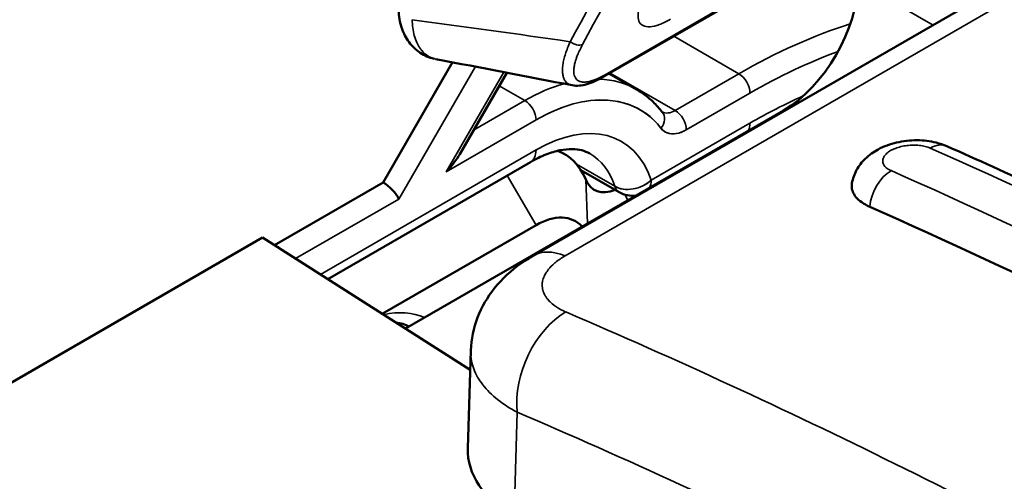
# Model space of a CAD drawing. Header units: millimetres. Extents: x 0 to 14369, y -869 to 2970.
# Tile 589 of 656: x 3638 to 3656, y 1488 to 1497. Entities that reach past the tile are written whole.
import ezdxf

# ---------------------------------------------------------------- set-up
doc = ezdxf.new("R2010")
doc.units = ezdxf.units.MM
doc.header["$LTSCALE"] = 10
doc.layers.add('Sichtbar (ISO)', color=7, linetype='Continuous', lineweight=50)
doc.layers.add('Sichtbar schmal (ISO)', color=7, linetype='Continuous', lineweight=35)

msp = doc.modelspace()

# ---------------------------------------------------------------- linework, layer by layer
at = {"layer": 'Sichtbar (ISO)'}
for p, q in [((3647.519, 1492.42), (3660.247, 1499.769)), ((3655.262, 1499.522), (3648.85, 1495.82)), ((3646.362, 1496.753), (3646.362, 1496.753)), ((3647.422, 1496.604), (3647.422, 1496.604)), ((3647.422, 1496.604), (3647.422, 1496.604)), ((3647.805, 1496.55), (3647.805, 1496.55)), ((3647.805, 1496.55), (3647.805, 1496.55)), ((3645.984, 1496.099), (3644.665, 1493.814)), ((3646.122, 1494.352), (3647.016, 1495.901)), ((3646.122, 1494.352), (3647.016, 1495.901)), ((3649.485, 1495.58), (3648.96, 1495.883)), ((3649.485, 1495.58), (3648.96, 1495.883)), ((3645.089, 1491.035), (3652.274, 1495.183)), ((3647.997, 1494.418), (3648.115, 1494.35)), ((3647.468, 1494.202), (3643.613, 1491.976)), ((3647.468, 1494.202), (3643.613, 1491.976)), ((3648.422, 1494.05), (3649.155, 1493.627)), ((3648.422, 1494.05), (3649.155, 1493.627)), ((3644.665, 1493.814), (3642.6, 1492.622)), ((3647.572, 1493.002), (3644.65, 1491.315)), ((3642.374, 1492.766), (3635.788, 1488.963)), ((3646.321, 1490.249), (3642.374, 1492.766)), ((3646.332, 1490.617), (3646.275, 1488.76)), ((3646.332, 1490.617), (3646.332, 1490.617))]:
    msp.add_line(p, q, dxfattribs=at)
msp.add_arc((3649.405, 1494.06), 0.5, 240, 277.5853, dxfattribs=at)
msp.add_arc((3649.405, 1494.06), 0.5, 240, 277.5853, dxfattribs=at)
for centre, major_axis, ratio, start_param, end_param in [((3652.274, 1496.816), (-1, -1.732), 0.57735, 0.785398, 2.356194), ((3648.75, 1495.993), (0.1, -0.173), 0.57735, 6.282714, 6.283185), ((3645.653, 1494.139), (-0.528, -0.528), 0.317837, 1.655756, 2.271235), ((3645.653, 1494.139), (-0.528, -0.528), 0.317837, 1.655756, 2.271235), ((3646.865, 1492.185), (1.25, 2.165), 0.57735, 5.862994, 6.38757), ((3644.753, 1493.62), (0.219, -0.219), 0.317837, 0.700439, 2.271235), ((3644.753, 1493.62), (-0.219, 0.219), 0.317837, 3.842032, 5.412828), ((3649.176, 1494.541), (-0.5, -0.866), 0.57735, 5.862994, 6.923639), ((3647.572, 1491.777), (0.75, 1.299), 0.57735, 6.097265, 7.068583), ((3666.893, 1357.398), (-79.199, 137.176), 0.57735, 5.535337, 5.613933), ((3648.269, 1491.121), (-0.75, 1.299), 0.57735, 0, 0.000009), ((3649.273, 1488.667), (-2.999, 0.092), 0.597148, 0, 0.803471)]:
    msp.add_ellipse(centre, major_axis=major_axis, ratio=ratio, start_param=start_param, end_param=end_param, dxfattribs=at)
for points, knots in [([(3645.635, 1496.167), (3645.542, 1496.189), (3645.45, 1496.227), (3645.288, 1496.334), (3645.216, 1496.403), (3645.099, 1496.561), (3645.053, 1496.651), (3644.983, 1496.857), (3644.964, 1496.977), (3644.96, 1497.119), (3644.96, 1497.14), (3644.961, 1497.16)], [0.0036528, 0.0036528, 0.0036528, 0.0036528, 0.0365222, 0.0365222, 0.0696414, 0.0696414, 0.1040063, 0.1040063, 0.1445002, 0.1445002, 0.1510925, 0.1510925, 0.1510925, 0.1510925]), ([(3648.85, 1495.82), (3648.742, 1495.757), (3648.637, 1495.71), (3648.443, 1495.654), (3648.349, 1495.644), (3648.261, 1495.661)], [0, 0, 0, 0, 0.04450751, 0.04450751, 0.08626756, 0.08626756, 0.08626756, 0.08626756]), ([(3649.485, 1495.58), (3649.522, 1495.559), (3649.558, 1495.536), (3649.63, 1495.487), (3649.664, 1495.461), (3649.731, 1495.406), (3649.764, 1495.377), (3649.827, 1495.317), (3649.857, 1495.286), (3649.916, 1495.221), (3649.944, 1495.187), (3649.971, 1495.152)], [5.4977871, 5.4977871, 5.4977871, 5.4977871, 5.5440144, 5.5440144, 5.5902417, 5.5902417, 5.6364689, 5.6364689, 5.6826962, 5.6826962, 5.7289235, 5.7289235, 5.7289235, 5.7289235]), ([(3649.485, 1495.58), (3649.522, 1495.559), (3649.558, 1495.536), (3649.63, 1495.487), (3649.664, 1495.461), (3649.731, 1495.406), (3649.764, 1495.377), (3649.827, 1495.317), (3649.857, 1495.286), (3649.916, 1495.221), (3649.944, 1495.187), (3649.971, 1495.152)], [5.4977871, 5.4977871, 5.4977871, 5.4977871, 5.5440144, 5.5440144, 5.5902417, 5.5902417, 5.6364689, 5.6364689, 5.6826962, 5.6826962, 5.7289235, 5.7289235, 5.7289235, 5.7289235]), ([(3653.576, 1493.799), (3653.592, 1493.887), (3653.622, 1493.973), (3653.708, 1494.13), (3653.764, 1494.202), (3653.901, 1494.335), (3653.984, 1494.394), (3654.181, 1494.5), (3654.3, 1494.543), (3654.549, 1494.602), (3654.684, 1494.617), (3654.938, 1494.615), (3655.062, 1494.601), (3655.247, 1494.554), (3655.314, 1494.532), (3655.378, 1494.503)], [0, 0, 0, 0, 0.0280732, 0.0280732, 0.0564993, 0.0564993, 0.0886068, 0.0886068, 0.1267456, 0.1267456, 0.1661979, 0.1661979, 0.2036046, 0.2036046, 0.2259116, 0.2259116, 0.2259116, 0.2259116]), ([(3655.378, 1494.503), (3655.964, 1494.244), (3656.549, 1493.979), (3657.722, 1493.439), (3658.309, 1493.163), (3659.483, 1492.6), (3660.071, 1492.313), (3661.246, 1491.728), (3661.834, 1491.43), (3663.011, 1490.824), (3663.599, 1490.515), (3664.188, 1490.2)], [6.13213271, 6.13213271, 6.13213271, 6.13213271, 6.1478519, 6.1478519, 6.16357109, 6.16357109, 6.17929028, 6.17929028, 6.19500947, 6.19500947, 6.21072866, 6.21072866, 6.21072866, 6.21072866]), ([(3648.593, 1494.363), (3648.547, 1494.389), (3648.498, 1494.41), (3648.387, 1494.439), (3648.325, 1494.447), (3648.187, 1494.449), (3648.11, 1494.442), (3647.944, 1494.408), (3647.855, 1494.382), (3647.667, 1494.308), (3647.569, 1494.26), (3647.468, 1494.202)], [0.7853982, 0.7853982, 0.7853982, 0.7853982, 0.9424778, 0.9424778, 1.0995574, 1.0995574, 1.2566371, 1.2566371, 1.4137167, 1.4137167, 1.5707963, 1.5707963, 1.5707963, 1.5707963]), ([(3648.593, 1494.363), (3648.547, 1494.389), (3648.498, 1494.41), (3648.387, 1494.439), (3648.325, 1494.447), (3648.187, 1494.449), (3648.11, 1494.442), (3647.944, 1494.408), (3647.855, 1494.382), (3647.667, 1494.308), (3647.569, 1494.26), (3647.468, 1494.202)], [0.7853982, 0.7853982, 0.7853982, 0.7853982, 0.9424778, 0.9424778, 1.0995574, 1.0995574, 1.2566371, 1.2566371, 1.4137167, 1.4137167, 1.5707963, 1.5707963, 1.5707963, 1.5707963]), ([(3653.913, 1493.351), (3653.857, 1493.376), (3653.806, 1493.405), (3653.718, 1493.467), (3653.681, 1493.501), (3653.597, 1493.604), (3653.57, 1493.678), (3653.572, 1493.77), (3653.574, 1493.784), (3653.576, 1493.799)], [0.000001, 0.000001, 0.000001, 0.000001, 0.0241718, 0.0241718, 0.0485059, 0.0485059, 0.093991, 0.093991, 0.1026465, 0.1026465, 0.1026465, 0.1026465]), ([(3646.332, 1490.617), (3646.339, 1490.832), (3646.383, 1491.047), (3646.537, 1491.445), (3646.647, 1491.632), (3646.925, 1491.981), (3647.101, 1492.141), (3647.366, 1492.328), (3647.441, 1492.375), (3647.519, 1492.42)], [0, 0, 0, 0, 0.0683074, 0.0683074, 0.1367164, 0.1367164, 0.2129712, 0.2129712, 0.2415074, 0.2415074, 0.2415074, 0.2415074]), ([(3755.304, 1489.847), (3731.733, 1476.238), (3708.109, 1462.658), (3666.194, 1438.664), (3647.923, 1428.24), (3629.622, 1417.833)], [0, 0, 0, 0, 10.000026, 10.000026, 17.703217, 17.703217, 17.703217, 17.703217])]:
    msp.add_open_spline(points, degree=3, knots=knots, dxfattribs=at)
for points in [[(3645.667, 1496.161), (3645.668, 1496.16), (3645.669, 1496.16), (3645.67, 1496.16)], [(3648.261, 1495.661), (3647.398, 1495.828), (3646.534, 1495.994), (3645.67, 1496.159)], [(3645.161, 1491.076), (3645.085, 1491.115), (3645, 1491.14), (3644.905, 1491.152)]]:
    msp.add_open_spline(points, degree=3, dxfattribs=at)
at = {"layer": 'Sichtbar schmal (ISO)'}
for p, q in [((3648.123, 1492.418), (3660.851, 1499.767)), ((3655.296, 1499.565), (3648.884, 1495.863)), ((3655.118, 1496.807), (3653.688, 1497.633)), ((3646.362, 1496.753), (3646.362, 1496.753)), ((3646.809, 1496.69), (3646.809, 1496.69)), ((3646.809, 1496.69), (3646.809, 1496.69)), ((3647.364, 1496.613), (3647.364, 1496.613)), ((3647.364, 1496.613), (3647.364, 1496.613)), ((3650.19, 1496.593), (3651.425, 1495.88)), ((3651.425, 1495.88), (3650.19, 1496.593)), ((3645.984, 1496.099), (3644.665, 1493.814)), ((3646.419, 1496.016), (3644.965, 1493.497)), ((3644.965, 1493.497), (3646.419, 1496.016)), ((3645.865, 1494.017), (3646.959, 1495.912)), ((3646.959, 1495.912), (3645.865, 1494.017)), ((3650.215, 1495.182), (3648.98, 1495.895)), ((3648.98, 1495.895), (3650.215, 1495.182)), ((3651.425, 1495.88), (3650.215, 1495.182)), ((3650.215, 1495.182), (3651.425, 1495.88)), ((3646.872, 1495.651), (3647.36, 1495.37)), ((3647.36, 1495.37), (3646.872, 1495.651)), ((3650.428, 1494.814), (3651.638, 1495.513)), ((3651.638, 1495.513), (3650.428, 1494.814)), ((3647.36, 1495.37), (3646.385, 1494.807)), ((3646.385, 1494.807), (3647.36, 1495.37)), ((3652.274, 1495.183), (3652.289, 1495.174)), ((3645.865, 1494.017), (3647.572, 1495.002)), ((3647.572, 1495.002), (3645.865, 1494.017)), ((3651.638, 1494.941), (3649.758, 1493.856)), ((3649.758, 1493.856), (3651.638, 1494.941)), ((3647.572, 1494.431), (3643.474, 1492.065)), ((3643.474, 1492.065), (3647.572, 1494.431)), ((3649.068, 1493.74), (3648.341, 1494.16)), ((3648.341, 1494.16), (3649.068, 1493.74)), ((3647.572, 1493.002), (3647.026, 1493.947)), ((3644.665, 1493.814), (3642.6, 1492.622)), ((3648.552, 1493.034), (3648.516, 1493.868)), ((3649.319, 1493.477), (3649.258, 1493.582)), ((3643.003, 1492.365), (3644.965, 1493.497)), ((3644.965, 1493.497), (3643.003, 1492.365)), ((3647.214, 1489.445), (3647.152, 1487.442))]:
    msp.add_line(p, q, dxfattribs=at)
for centre, major_axis, ratio, start_param, end_param in [((3651.425, 1484.857), (-6.75, -11.691), 0.57735, 3.703301, 3.926991), ((3651.425, 1484.857), (6.75, 11.691), 0.57735, 0.561709, 0.785398), ((3651.638, 1484.735), (-6.6, -11.432), 0.57735, 3.746752, 3.926991), ((3651.638, 1484.735), (6.6, 11.432), 0.57735, 0.605159, 0.785398), ((3648.75, 1495.993), (0.1, -0.173), 0.57735, 0, 0.453817), ((3651.425, 1495.635), (0.15, -0.26), 0.57735, 0.785398, 2.356194), ((3651.425, 1495.635), (-0.15, 0.26), 0.57735, 3.926991, 5.497787), ((3647.36, 1491.9), (-2.125, -3.681), 0.57735, 3.676912, 3.926991), ((3647.36, 1491.9), (2.125, 3.681), 0.57735, 0.53532, 0.785398), ((3647.36, 1491.9), (2.125, 3.681), 0.57735, 0, 0.295403), ((3647.36, 1491.9), (2.125, 3.681), 0.57735, 0, 0.295403), ((3647.572, 1491.777), (1.975, 3.421), 0.57735, 6.052049, 7.068583), ((3651.638, 1484.735), (6.25, 10.825), 0.57735, 0.670723, 0.785398), ((3651.638, 1484.735), (-6.25, -10.825), 0.57735, 3.812316, 3.926991), ((3647.36, 1495.125), (0.15, -0.26), 0.57735, 0.785398, 2.356194), ((3647.36, 1495.125), (-0.15, 0.26), 0.57735, 3.926991, 5.497787), ((3649.734, 1494.968), (0.237, 0.184), 0.794783, 5.025696, 6.283185), ((3649.734, 1494.968), (0.237, 0.184), 0.794783, 5.025694, 6.283185), ((3650.215, 1495.59), (-0.25, -0.433), 0.57735, 0.017285, 0.785398), ((3650.215, 1495.59), (-0.25, -0.433), 0.57735, 0.017285, 0.785398), ((3650.215, 1494.937), (0.15, -0.26), 0.57735, 0.785398, 2.356194), ((3650.215, 1494.937), (0.15, -0.26), 0.57735, 0.785398, 2.356194), ((3647.572, 1491.777), (1.625, 2.815), 0.57735, 5.810554, 7.068583), ((3647.572, 1491.777), (1.625, 2.815), 0.57735, 5.810554, 7.068583), ((3651.284, 1495.145), (0.25, -0.433), 0.57735, 0.391211, 0.785398), ((3651.284, 1495.145), (0.25, -0.433), 0.57735, 0.391211, 0.785398), ((3655.115, 1493.909), (0.263, 0.594), 0.640367, 0, 0.720175), ((3647.218, 1494.635), (0.25, -0.433), 0.57735, 0, 0.785398), ((3647.218, 1494.635), (0.25, -0.433), 0.57735, 0, 0.785398), ((3647.218, 1491.981), (1.375, 2.382), 0.57735, 5.810554, 6.283185), ((3647.218, 1491.981), (1.375, 2.382), 0.57735, 5.810554, 6.283185), ((3668.082, 1358.085), (-79.449, 137.609), 0.57735, 5.535337, 5.613933), ((3654.373, 1493.48), (-0.263, -0.594), 0.640367, 3.861768, 5.199696), ((3667.34, 1357.656), (79.449, -137.609), 0.57735, 2.393745, 2.472341), ((3649.405, 1494.06), (-0.474, -0.158), 0.726987, 0.572, 2.142796), ((3649.405, 1494.06), (0.474, 0.158), 0.726987, 3.713592, 5.284389), ((3649.405, 1494.06), (0.25, -0.433), 0.57735, 0.391211, 0.785398), ((3649.405, 1494.06), (0.25, -0.433), 0.57735, 0.391211, 0.785398), ((3649.405, 1494.06), (-0.25, -0.433), 0.57735, 5.810554, 6.283185), ((3649.405, 1494.06), (-0.25, -0.433), 0.57735, 5.810554, 6.283185), ((3648.269, 1491.121), (-0.75, 1.299), 0.57735, 5.635469, 6.283185), ((3644.036, 1488.552), (1.525, 2.641), 0.57735, 0.067045, 0.485117), ((3648.274, 1490.058), (-0.591, -1.379), 0.646319, 3.854265, 5.424963), ((3662.435, 1354.824), (79.199, -137.176), 0.57735, 2.371938, 2.484179), ((3661.374, 1354.212), (78.449, -135.877), 0.57735, 2.371938, 2.484179)]:
    msp.add_ellipse(centre, major_axis=major_axis, ratio=ratio, start_param=start_param, end_param=end_param, dxfattribs=at)
for points in [[(3648.221, 1496.49), (3649.317, 1498.513), (3650.552, 1500.593), (3651.876, 1502.696)], [(3652.078, 1502.638), (3650.763, 1500.537), (3649.537, 1498.457), (3648.454, 1496.435)], [(3629.294, 1426.061), (3671.422, 1449.97), (3713.382, 1473.989), (3755.174, 1498.118)], [(3649.672, 1497.449), (3649.625, 1497.366), (3649.552, 1497.213), (3649.502, 1497.017), (3649.517, 1496.871), (3649.596, 1496.786), (3649.731, 1496.765), (3649.911, 1496.807), (3650.051, 1496.873), (3650.126, 1496.917)], [(3645.217, 1496.909), (3646.217, 1496.774), (3647.219, 1496.635), (3648.221, 1496.49)]]:
    msp.add_open_spline(points, degree=3, dxfattribs=at)
for points, knots in [([(3645.217, 1496.909), (3645.22, 1496.801), (3645.234, 1496.699), (3645.259, 1496.608), (3645.272, 1496.562), (3645.288, 1496.518), (3645.306, 1496.478), (3645.323, 1496.44), (3645.342, 1496.405), (3645.363, 1496.372), (3645.375, 1496.354), (3645.388, 1496.337), (3645.402, 1496.32), (3645.437, 1496.278), (3645.477, 1496.243), (3645.522, 1496.216), (3645.524, 1496.215), (3645.526, 1496.213), (3645.528, 1496.212), (3645.571, 1496.187), (3645.617, 1496.17), (3645.667, 1496.161)], [0, 0, 0, 0, 0.1666667, 0.1666667, 0.1666667, 0.2524936, 0.2524936, 0.2524936, 0.3333333, 0.3333333, 0.3333333, 0.3795349, 0.3795349, 0.3795349, 0.5, 0.5, 0.5, 0.5057527, 0.5057527, 0.5057527, 0.6209553, 0.6209553, 0.6209553, 0.6209553]), ([(3648.261, 1495.661), (3648.247, 1495.664), (3648.19, 1495.679), (3648.132, 1495.725), (3648.093, 1495.805), (3648.076, 1495.877), (3648.072, 1495.958), (3648.08, 1496.051), (3648.1, 1496.151), (3648.14, 1496.294), (3648.185, 1496.41), (3648.221, 1496.49)], [0.3378283, 0.3378283, 0.3378283, 0.3378283, 0.375, 0.5, 0.5625, 0.625, 0.6875, 0.75, 0.8125, 0.875, 1, 1, 1, 1]), ([(3648.221, 1496.49), (3648.237, 1496.478), (3648.257, 1496.466), (3648.277, 1496.456), (3648.298, 1496.445), (3648.321, 1496.437), (3648.343, 1496.432), (3648.364, 1496.427), (3648.386, 1496.425), (3648.405, 1496.425), (3648.424, 1496.426), (3648.441, 1496.429), (3648.454, 1496.435)], [0, 0, 0, 0, 0.249339, 0.249339, 0.249339, 0.5, 0.5, 0.5, 0.751039, 0.751039, 0.751039, 1, 1, 1, 1]), ([(3648.454, 1496.435), (3648.416, 1496.364), (3648.386, 1496.298), (3648.362, 1496.238), (3648.353, 1496.217), (3648.345, 1496.196), (3648.338, 1496.176), (3648.335, 1496.166), (3648.331, 1496.156), (3648.328, 1496.146), (3648.319, 1496.116), (3648.311, 1496.088), (3648.305, 1496.061), (3648.299, 1496.033), (3648.294, 1496.007), (3648.292, 1495.982), (3648.291, 1495.979), (3648.291, 1495.976), (3648.291, 1495.973), (3648.289, 1495.952), (3648.289, 1495.931), (3648.29, 1495.912), (3648.291, 1495.89), (3648.294, 1495.87), (3648.299, 1495.851), (3648.301, 1495.843), (3648.304, 1495.835), (3648.307, 1495.827), (3648.311, 1495.818), (3648.315, 1495.809), (3648.32, 1495.801), (3648.336, 1495.776), (3648.356, 1495.757), (3648.382, 1495.744), (3648.388, 1495.741), (3648.393, 1495.738), (3648.399, 1495.736), (3648.417, 1495.729), (3648.436, 1495.725), (3648.457, 1495.723), (3648.474, 1495.722), (3648.491, 1495.722), (3648.51, 1495.723), (3648.515, 1495.723), (3648.52, 1495.724), (3648.526, 1495.725), (3648.55, 1495.727), (3648.576, 1495.732), (3648.604, 1495.74), (3648.628, 1495.746), (3648.654, 1495.755), (3648.681, 1495.764), (3648.684, 1495.766), (3648.687, 1495.767), (3648.691, 1495.768), (3648.751, 1495.791), (3648.815, 1495.823), (3648.884, 1495.863)], [0, 0, 0, 0, 0.105587, 0.105587, 0.105587, 0.142857, 0.142857, 0.142857, 0.161507, 0.161507, 0.161507, 0.21933, 0.21933, 0.21933, 0.278481, 0.278481, 0.278481, 0.285714, 0.285714, 0.285714, 0.338654, 0.338654, 0.338654, 0.400453, 0.400453, 0.400453, 0.428571, 0.428571, 0.428571, 0.464033, 0.464033, 0.464033, 0.571429, 0.571429, 0.571429, 0.594585, 0.594585, 0.594585, 0.661628, 0.661628, 0.661628, 0.714286, 0.714286, 0.714286, 0.729087, 0.729087, 0.729087, 0.7967, 0.7967, 0.7967, 0.857143, 0.857143, 0.857143, 0.864828, 0.864828, 0.864828, 1, 1, 1, 1]), ([(3649.946, 1494.847), (3649.775, 1495.067), (3649.568, 1495.216), (3649.323, 1495.301), (3649.078, 1495.385), (3648.795, 1495.403), (3648.5, 1495.355), (3648.205, 1495.306), (3647.899, 1495.191), (3647.572, 1495.002)], [0, 0, 0, 0, 0.333333, 0.333333, 0.333333, 0.666667, 0.666667, 0.666667, 1, 1, 1, 1]), ([(3650.428, 1494.814), (3650.359, 1494.775), (3650.296, 1494.751), (3650.234, 1494.742), (3650.172, 1494.733), (3650.112, 1494.739), (3650.064, 1494.757), (3650.016, 1494.775), (3649.979, 1494.804), (3649.946, 1494.847)], [0, 0, 0, 0, 0.3333333, 0.3333333, 0.3333333, 0.6666667, 0.6666667, 0.6666667, 0.9974892, 0.9974892, 0.9974892, 0.9974892]), ([(3649.947, 1494.846), (3649.981, 1494.802), (3650.02, 1494.772), (3650.069, 1494.755), (3650.119, 1494.738), (3650.18, 1494.733), (3650.24, 1494.743), (3650.301, 1494.752), (3650.363, 1494.777), (3650.428, 1494.814)], [0.0016482, 0.0016482, 0.0016482, 0.0016482, 0.3333333, 0.3333333, 0.3333333, 0.6666667, 0.6666667, 0.6666667, 1, 1, 1, 1]), ([(3654.32, 1494.038), (3654.291, 1494.051), (3654.266, 1494.065), (3654.244, 1494.081), (3654.223, 1494.097), (3654.205, 1494.115), (3654.191, 1494.133), (3654.178, 1494.152), (3654.168, 1494.171), (3654.164, 1494.191), (3654.159, 1494.211), (3654.159, 1494.231), (3654.163, 1494.252), (3654.167, 1494.272), (3654.176, 1494.292), (3654.189, 1494.312), (3654.202, 1494.331), (3654.219, 1494.35), (3654.239, 1494.369), (3654.26, 1494.387), (3654.284, 1494.404), (3654.311, 1494.42), (3654.338, 1494.435), (3654.369, 1494.45), (3654.401, 1494.462), (3654.434, 1494.475), (3654.47, 1494.486), (3654.506, 1494.495), (3654.543, 1494.504), (3654.582, 1494.512), (3654.621, 1494.516), (3654.661, 1494.521), (3654.701, 1494.524), (3654.74, 1494.524), (3654.78, 1494.525), (3654.82, 1494.523), (3654.858, 1494.519), (3654.896, 1494.514), (3654.933, 1494.508), (3654.967, 1494.499), (3655.001, 1494.49), (3655.033, 1494.48), (3655.062, 1494.467)], [0, 0, 0, 0, 0.071818, 0.071818, 0.071818, 0.143994, 0.143994, 0.143994, 0.216028, 0.216028, 0.216028, 0.287666, 0.287666, 0.287666, 0.358745, 0.358745, 0.358745, 0.429393, 0.429393, 0.429393, 0.499766, 0.499766, 0.499766, 0.570132, 0.570132, 0.570132, 0.640781, 0.640781, 0.640781, 0.711855, 0.711855, 0.711855, 0.783521, 0.783521, 0.783521, 0.855586, 0.855586, 0.855586, 0.92797, 0.92797, 0.92797, 1, 1, 1, 1]), ([(3648.123, 1492.418), (3648.056, 1492.379), (3647.996, 1492.338), (3647.942, 1492.294), (3647.935, 1492.288), (3647.927, 1492.281), (3647.919, 1492.274), (3647.879, 1492.239), (3647.842, 1492.201), (3647.811, 1492.162), (3647.797, 1492.145), (3647.784, 1492.127), (3647.772, 1492.109), (3647.755, 1492.083), (3647.74, 1492.057), (3647.728, 1492.031), (3647.714, 1492), (3647.704, 1491.969), (3647.697, 1491.938), (3647.695, 1491.927), (3647.693, 1491.915), (3647.691, 1491.904), (3647.686, 1491.861), (3647.688, 1491.819), (3647.698, 1491.777), (3647.698, 1491.774), (3647.699, 1491.772), (3647.699, 1491.769), (3647.709, 1491.73), (3647.725, 1491.693), (3647.748, 1491.656), (3647.757, 1491.64), (3647.768, 1491.624), (3647.78, 1491.608), (3647.797, 1491.586), (3647.816, 1491.564), (3647.838, 1491.543), (3647.865, 1491.516), (3647.896, 1491.491), (3647.929, 1491.467), (3647.941, 1491.458), (3647.953, 1491.45), (3647.966, 1491.442), (3648.017, 1491.408), (3648.075, 1491.378), (3648.139, 1491.35)], [0, 0, 0, 0, 0.124482, 0.124482, 0.124482, 0.142857, 0.142857, 0.142857, 0.241215, 0.241215, 0.241215, 0.285714, 0.285714, 0.285714, 0.351139, 0.351139, 0.351139, 0.428571, 0.428571, 0.428571, 0.457419, 0.457419, 0.457419, 0.56452, 0.56452, 0.56452, 0.571429, 0.571429, 0.571429, 0.670747, 0.670747, 0.670747, 0.714286, 0.714286, 0.714286, 0.777291, 0.777291, 0.777291, 0.857143, 0.857143, 0.857143, 0.88527, 0.88527, 0.88527, 1, 1, 1, 1]), ([(3647.214, 1489.445), (3647.075, 1489.518), (3646.949, 1489.598), (3646.84, 1489.685), (3646.731, 1489.772), (3646.637, 1489.865), (3646.562, 1489.963), (3646.486, 1490.061), (3646.428, 1490.163), (3646.39, 1490.268), (3646.351, 1490.373), (3646.332, 1490.48), (3646.332, 1490.588), (3646.332, 1490.598), (3646.332, 1490.607), (3646.332, 1490.617)], [0.000001, 0.000001, 0.000001, 0.000001, 0.125, 0.125, 0.125, 0.25, 0.25, 0.25, 0.375, 0.375, 0.375, 0.5, 0.5, 0.5, 0.5110525, 0.5110525, 0.5110525, 0.5110525])]:
    msp.add_open_spline(points, degree=3, knots=knots, dxfattribs=at)

doc.saveas('drawing.dxf')
